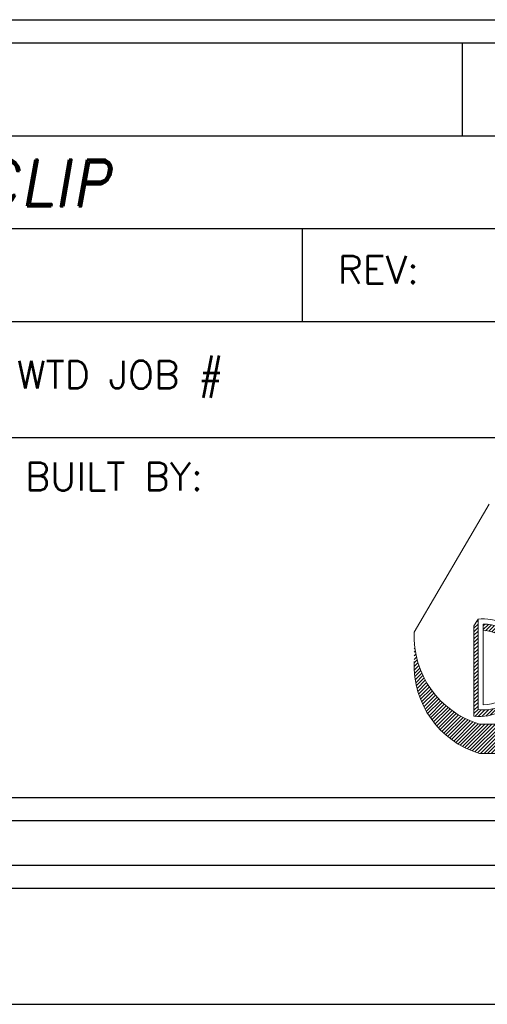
# Model space of a CAD drawing. Header units: inches. Extents: x 1802 to 2468, y -208 to -72.
# Tile 275 of 595: x 2098.57 to 2099.58, y -157.65 to -155.53. Entities that reach past the tile are written whole.
import ezdxf
from ezdxf.enums import TextEntityAlignment as Align

# ---------------------------------------------------------------- set-up
doc = ezdxf.new("R2010")
doc.units = ezdxf.units.IN
doc.header["$LTSCALE"] = 0.5
doc.header["$MEASUREMENT"] = 0
doc.layers.add('SID-M-D', color=42, linetype='Continuous')
doc.layers.add('SID-M-S', color=105, linetype='Continuous')
doc.styles.add('PTI', font='romand.shx', dxfattribs={"oblique": 10})
doc.styles.add('ROMANS', font='ROMANS.shx', dxfattribs={"height": 0.125})

# ---------------------------------------------------------------- blocks, each defined once
blk = doc.blocks.new('*U9')
at = {"layer": 'SID-M-S'}
for p, q in [((-34.00000000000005, -0.2500000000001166), (-1.13242748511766e-14, -0.2499999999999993)), ((-34.00000000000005, -0.3000000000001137), (-1.13242748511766e-14, -0.3)), ((-34.00000000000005, -0.550000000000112), (2.886579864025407e-15, -0.55))]:
    blk.add_line(p, q, dxfattribs=at)
blk = doc.blocks.new('JM_TITTLE_BOX_SID')
at = {"layer": 'SID-M-S'}
for p, q in [((-3.421997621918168, 1.32165344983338), (-3.421997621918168, 1.52165144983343)), ((-6.604933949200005, 1.32165344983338), (0.1049989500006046, 1.32165344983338)), ((-6.604933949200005, 1.121655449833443), (0.1049989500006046, 1.121655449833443)), ((-3.766880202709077, 0.9216574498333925), (-3.766880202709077, 1.121655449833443)), ((-6.604933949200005, 0.9216574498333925), (0.1049989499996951, 0.9216574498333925)), ((-4.43498749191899, 0.6716599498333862), (0.1049989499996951, 0.6716599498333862))]:
    blk.add_line(p, q, dxfattribs=at)
for points in [[(1.261213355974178e-13, -0.1549984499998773), (-6.499934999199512, -0.1549984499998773, -0.414213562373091), (-6.654933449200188, 1.163513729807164e-13), (-6.654933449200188, 1.416652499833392, -0.4142135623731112), (-6.499934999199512, 1.571650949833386), (1.261213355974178e-13, 1.571650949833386, -0.4142135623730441), (0.1549984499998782, 1.416652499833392), (0.1549984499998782, 1.163513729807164e-13, -0.4142135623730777)], [(1.261213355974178e-13, -0.1049989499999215), (-6.499934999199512, -0.1049989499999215, -0.4142135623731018), (-6.604933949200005, 1.163513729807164e-13), (-6.604933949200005, 1.416652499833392, -0.4142135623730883), (-6.499934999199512, 1.52165144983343), (1.261213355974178e-13, 1.52165144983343, -0.414213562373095), (0.1049989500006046, 1.416652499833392), (0.1049989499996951, 1.163513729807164e-13, -0.414213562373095)]]:
    blk.add_lwpolyline(points, format="xyb", close=True, dxfattribs=at)
at = {"layer": 'SID-M-D', "style": 'ROMANS'}
for s, p in [('REV:', (-3.690767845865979, 1.003030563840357)), ('WTD JOB #', (-4.381535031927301, 0.7766631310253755)), ('BUILT BY:', (-4.363988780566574, 0.5573605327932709))]:
    blk.add_text(s, height=0.0599994, dxfattribs=at).set_placement(p)
at = {"layer": 'SID-M-D', "style": 'PTI', "oblique": 10}
for tag, p in [('CUSTOMER', (-5.990553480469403, 1.371591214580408)), ('DIEDATAINFO', (-2.18746001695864, 1.371591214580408)), ('PARTDESCRIPTION', (-5.966376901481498, 1.169693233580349)), ('00-00-00', (-1.009105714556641, 1.167793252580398)), ('PARTNUMBER', (-5.81595049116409, 0.9696952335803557)), ('REV', (-3.360356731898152, 0.9696952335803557)), ('SCALE', (-2.520436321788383, 0.9677952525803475)), ('SH', (-0.8571950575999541, 0.9677952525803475)), ('SHX', (-0.4057438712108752, 0.9677952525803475)), ('TOOL', (-2.472915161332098, 0.7480887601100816)), ('JOB', (-0.9225366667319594, 0.7480887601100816)), ('WTD', (-3.839149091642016, 0.7480887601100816))]:
    blk.add_attdef(tag, p, '', height=0.09999900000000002, dxfattribs=at)
blk.add_attdef('BUILT', text='', height=0.2499630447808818, dxfattribs=at).set_placement((-2.336101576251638, 0.2076912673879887), align=Align.CENTER)
blk = doc.blocks.new('*U11')
at = {"layer": 'SID-M-S', "color": 154, "linetype": 'Continuous', "lineweight": 0}
for p, q in [((30.724597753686, -7.711234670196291), (30.7308066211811, -7.705025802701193)), ((31.14092889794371, -7.729774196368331), (31.16700132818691, -7.703701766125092)), ((31.1613293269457, -7.719980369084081), (31.18117147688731, -7.700138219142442)), ((31.17645956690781, -7.715456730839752), (31.1934597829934, -7.698456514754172)), ((31.18930750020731, -7.713215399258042), (31.2045105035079, -7.698012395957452)), ((31.2007458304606, -7.712383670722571), (31.214645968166, -7.698483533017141)), ((31.2111764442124, -7.712559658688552), (31.22405471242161, -7.699681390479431)), ((31.2208240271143, -7.713518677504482), (31.23285784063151, -7.701484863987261)), ((31.22982889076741, -7.715120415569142), (31.24113803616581, -7.7038112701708)), ((31.23828505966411, -7.717270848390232), (31.24895409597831, -7.706601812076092)), ((30.7186746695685, -7.727764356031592), (30.7308066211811, -7.71563240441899)), ((30.7186746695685, -7.738370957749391), (30.7308066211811, -7.726239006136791)), ((30.7186746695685, -7.748977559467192), (30.7308066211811, -7.736845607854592)), ((30.7464316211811, -7.721220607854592), (30.75194597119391, -7.715706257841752)), ((30.7464316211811, -7.731827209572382), (30.76170379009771, -7.716555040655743)), ((30.7534293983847, -7.735436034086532), (30.77078869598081, -7.718076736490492)), ((30.76273448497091, -7.736737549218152), (30.77930370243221, -7.720168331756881)), ((30.77143823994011, -7.738640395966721), (30.7873202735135, -7.722758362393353)), ((30.7796214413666, -7.741063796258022), (30.7948896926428, -7.725795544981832)), ((30.7873414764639, -7.7439503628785), (30.80204950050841, -7.729242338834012)), ((30.7946401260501, -7.747258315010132), (30.80882736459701, -7.733071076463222)), ((30.8015481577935, -7.750956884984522), (30.8152435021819, -7.737261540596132)), ((31.0943528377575, -7.765743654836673), (31.1491803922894, -7.710916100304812)), ((31.24625856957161, -7.719903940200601), (31.2563489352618, -7.709813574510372)), ((31.25379725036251, -7.722971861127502), (31.26335430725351, -7.71341480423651)), ((31.26093637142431, -7.726439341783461), (31.269993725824, -7.717381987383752)), ((31.26770208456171, -7.730280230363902), (31.27628433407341, -7.721697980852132)), ((31.2741136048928, -7.734475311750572), (31.28223811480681, -7.726350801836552)), ((31.2801846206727, -7.739010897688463), (31.2878626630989, -7.731332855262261)), ((31.28592420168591, -7.743877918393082), (31.29316164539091, -7.736640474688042)), ((30.7186746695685, -7.759584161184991), (30.7308066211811, -7.747452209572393)), ((30.7186746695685, -7.770190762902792), (30.7308066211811, -7.758058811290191)), ((30.80808816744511, -7.75502347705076), (30.82131223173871, -7.741799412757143)), ((30.81427638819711, -7.759441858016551), (30.82704296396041, -7.7466752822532)), ((30.8201238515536, -7.764200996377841), (30.83244080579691, -7.751884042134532)), ((30.8256371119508, -7.769294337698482), (30.8375068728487, -7.757424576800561)), ((30.8308186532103, -7.774719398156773), (30.842238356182, -7.763299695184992)), ((31.29133735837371, -7.749071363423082), (31.29813501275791, -7.742273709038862)), ((31.296425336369, -7.754589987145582), (31.3027789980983, -7.748236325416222)), ((31.4247670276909, -7.764134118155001), (31.4249941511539, -7.763906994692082)), ((30.5408466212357, -7.767706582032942), (30.5410348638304, -7.767518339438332)), ((30.5408466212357, -7.778313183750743), (30.5417783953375, -7.777381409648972)), ((30.5408466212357, -7.788919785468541), (30.54284126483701, -7.786925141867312)), ((30.7186746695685, -7.780797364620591), (30.7308066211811, -7.768665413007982)), ((30.7186746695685, -7.791403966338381), (30.7308066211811, -7.779272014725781)), ((30.7186746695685, -7.802010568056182), (30.7308066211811, -7.789878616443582)), ((30.8356670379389, -7.780477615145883), (30.84662835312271, -7.769516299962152)), ((30.84017682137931, -7.786574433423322), (30.8506654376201, -7.776085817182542)), ((30.84433821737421, -7.793019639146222), (30.8543329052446, -7.783024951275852)), ((30.84813646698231, -7.799827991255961), (30.8576075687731, -7.790356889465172)), ((31.08357495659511, -7.797734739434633), (31.0890848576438, -7.792224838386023)), ((31.08713850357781, -7.783564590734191), (31.098878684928, -7.771824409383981)), ((31.4207880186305, -7.799932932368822), (31.4249941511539, -7.795726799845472)), ((31.42272809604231, -7.787386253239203), (31.4249941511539, -7.785120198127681)), ((31.4240217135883, -7.775486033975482), (31.4249941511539, -7.774513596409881)), ((30.5406923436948, -7.831500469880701), (30.54982713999, -7.822365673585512)), ((30.5408466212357, -7.799526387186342), (30.54419758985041, -7.796175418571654)), ((30.5408466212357, -7.810132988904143), (30.54582573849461, -7.805153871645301)), ((30.5408466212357, -7.820739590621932), (30.54770744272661, -7.813878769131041)), ((30.7186746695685, -7.812617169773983), (30.7308066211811, -7.800485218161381)), ((30.7186746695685, -7.823223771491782), (30.7308066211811, -7.811091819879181)), ((30.7186746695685, -7.833830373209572), (30.7308066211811, -7.821698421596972)), ((30.85155080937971, -7.807020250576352), (30.8604578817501, -7.798113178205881)), ((30.8545528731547, -7.81462478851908), (30.86284098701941, -7.806336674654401)), ((30.8571041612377, -7.822680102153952), (30.86469792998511, -7.815086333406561)), ((30.8591520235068, -7.831238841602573), (30.8659455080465, -7.824445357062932)), ((31.08144913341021, -7.821073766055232), (31.0823198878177, -7.820203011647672)), ((31.0818932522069, -7.810023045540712), (31.0845612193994, -7.807355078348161)), ((31.41435587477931, -7.827578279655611), (31.4249941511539, -7.816940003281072)), ((31.4180644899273, -7.813263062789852), (31.4249941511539, -7.806333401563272)), ((30.54060715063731, -7.842192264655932), (30.55217147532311, -7.830627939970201)), ((30.5409205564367, -7.852485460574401), (30.5547289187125, -7.838677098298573)), ((30.5415921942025, -7.862420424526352), (30.5574894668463, -7.846523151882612)), ((30.5425893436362, -7.872029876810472), (30.56044440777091, -7.854174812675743)), ((30.7186746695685, -7.844436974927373), (30.7308066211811, -7.832305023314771)), ((30.7186746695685, -7.855043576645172), (30.7308066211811, -7.842911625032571)), ((30.7186746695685, -7.865650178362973), (30.7308066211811, -7.853518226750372)), ((30.8606229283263, -7.840374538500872), (30.86646140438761, -7.834536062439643)), ((30.8614105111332, -7.850193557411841), (30.86605434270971, -7.845549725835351)), ((31.0658355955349, -7.836687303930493), (31.06668190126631, -7.835840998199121)), ((31.06634437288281, -7.846785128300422), (31.0680374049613, -7.845092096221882)), ((31.0674981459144, -7.856237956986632), (31.0699136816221, -7.85382242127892)), ((31.39248507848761, -7.881268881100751), (31.4248623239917, -7.848891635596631)), ((31.40245746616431, -7.860689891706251), (31.42503902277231, -7.838108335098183)), ((31.40934248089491, -7.843198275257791), (31.4249941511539, -7.827546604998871)), ((30.5438850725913, -7.881340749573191), (30.5635861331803, -7.861639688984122)), ((30.5454569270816, -7.890375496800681), (30.5669079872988, -7.868924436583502)), ((30.5472859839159, -7.899153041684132), (30.57040414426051, -7.876034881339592)), ((30.54935615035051, -7.907689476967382), (30.574069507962, -7.882976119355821)), ((30.7186746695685, -7.876256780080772), (30.7308066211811, -7.864124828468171)), ((30.7186746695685, -7.886863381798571), (30.7308066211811, -7.874731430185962)), ((30.86018000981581, -7.872637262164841), (30.8608192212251, -7.871998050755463)), ((30.86135245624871, -7.860858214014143), (30.86439523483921, -7.857815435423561)), ((31.06919956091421, -7.865143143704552), (31.0722489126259, -7.862093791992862)), ((31.0713794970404, -7.873569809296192), (31.07499726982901, -7.869952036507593)), ((31.0739871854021, -7.881568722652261), (31.0781240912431, -7.877431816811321)), ((31.194291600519, -8.100675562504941), (31.42305418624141, -7.871912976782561)), ((31.37541914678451, -7.908941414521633), (31.42422372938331, -7.860136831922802)), ((30.55165363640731, -7.915998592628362), (30.5778996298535, -7.889752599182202)), ((30.5541665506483, -7.924092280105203), (30.581890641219, -7.896368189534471)), ((30.55688458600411, -7.931980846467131), (30.5860391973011, -7.902826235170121)), ((30.5597987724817, -7.939673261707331), (30.5903424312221, -7.909129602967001)), ((30.7186746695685, -7.897469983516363), (30.7308066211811, -7.885338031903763)), ((30.7186746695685, -7.908076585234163), (30.7308066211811, -7.895944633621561)), ((30.7186746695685, -7.918683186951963), (30.7308066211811, -7.906551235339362)), ((31.07698445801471, -7.889178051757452), (31.08160285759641, -7.884559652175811)), ((31.0803422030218, -7.896426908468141), (31.0854132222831, -7.89135588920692)), ((31.0840380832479, -7.903337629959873), (31.0895396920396, -7.897836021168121)), ((31.08805502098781, -7.90992729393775), (31.09397072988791, -7.904011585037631)), ((31.092380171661, -7.916208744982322), (31.09869814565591, -7.909890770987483)), ((31.20489820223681, -8.100675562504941), (31.4212617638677, -7.884312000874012)), ((31.21550480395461, -8.100675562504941), (31.41871936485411, -7.897461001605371)), ((31.2261114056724, -8.100675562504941), (31.4152422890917, -7.911544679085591)), ((31.25957851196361, -7.961142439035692), (31.33263008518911, -7.888090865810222)), ((31.33567849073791, -7.895649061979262), (31.3370280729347, -7.894299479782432)), ((30.56290128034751, -7.947177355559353), (30.59479791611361, -7.915280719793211)), ((30.56618526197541, -7.954499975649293), (30.5994036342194, -7.92128160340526)), ((30.56964472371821, -7.961647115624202), (30.6041579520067, -7.927133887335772)), ((30.57327442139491, -7.968624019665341), (30.6090596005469, -7.932838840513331)), ((30.577069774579, -7.975435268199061), (30.61410766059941, -7.938397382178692)), ((30.7186746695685, -7.929289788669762), (30.7308066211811, -7.917157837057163)), ((30.7186746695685, -7.939896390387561), (30.7308066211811, -7.927764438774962)), ((30.7186746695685, -7.950502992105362), (30.7308066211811, -7.938371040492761)), ((30.8024356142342, -7.972808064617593), (30.851462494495, -7.923781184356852)), ((31.0970042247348, -7.922191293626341), (31.10371669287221, -7.915478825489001)), ((31.10192093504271, -7.927881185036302), (31.10902382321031, -7.920778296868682)), ((31.10712682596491, -7.933281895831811), (31.1146195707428, -7.925789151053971)), ((31.1126210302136, -7.938394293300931), (31.1205065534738, -7.930508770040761)), ((31.11840525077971, -7.943216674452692), (31.12669009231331, -7.934931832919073)), ((31.124483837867, -7.947744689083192), (31.13317846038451, -7.939050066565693)), ((31.2395876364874, -8.09780593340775), (31.41054298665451, -7.926850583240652)), ((31.2842467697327, -7.947080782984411), (31.3161852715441, -7.915142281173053)), ((30.58102679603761, -7.982084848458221), (30.6193015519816, -7.943810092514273)), ((30.5851420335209, -7.988576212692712), (30.6246410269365, -7.949077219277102)), ((30.5894125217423, -7.994912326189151), (30.63012616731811, -7.954198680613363)), ((30.59383574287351, -8.001095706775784), (30.6357573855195, -7.959174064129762)), ((30.5984095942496, -8.007128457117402), (30.64153542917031, -7.964002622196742)), ((30.6031323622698, -8.01301229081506), (30.6474613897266, -7.968683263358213)), ((30.7186746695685, -7.961109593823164), (30.7308066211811, -7.948977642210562)), ((30.7186746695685, -7.971716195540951), (30.7308066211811, -7.959584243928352)), ((30.7186746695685, -7.982322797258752), (30.7308066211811, -7.970190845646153)), ((30.7210713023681, -7.990532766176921), (30.7405816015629, -7.971022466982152)), ((30.73106930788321, -7.991141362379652), (30.75114383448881, -7.971066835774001)), ((30.74184775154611, -7.990969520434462), (30.7626413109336, -7.970175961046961)), ((30.7536294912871, -7.989794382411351), (30.7754090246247, -7.968014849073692)), ((30.7668066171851, -7.987223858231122), (30.79011401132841, -7.963916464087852)), ((30.7822061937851, -7.982430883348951), (30.80857386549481, -7.956063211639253)), ((31.13086399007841, -7.951971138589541), (31.13998329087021, -7.942851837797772)), ((31.13755610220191, -7.955885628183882), (31.14712019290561, -7.946321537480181)), ((31.14457430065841, -7.959474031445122), (31.1546096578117, -7.949438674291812)), ((31.1519372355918, -7.962717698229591), (31.1624783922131, -7.952176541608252)), ((31.15966924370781, -7.965592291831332), (31.17076130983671, -7.954500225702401)), ((31.16780207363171, -7.968066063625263), (31.17950459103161, -7.956363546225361)), ((31.17637750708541, -7.970097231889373), (31.1887705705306, -7.957704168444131)), ((31.18545148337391, -7.971629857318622), (31.1986459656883, -7.958435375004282)), ((31.195100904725, -7.972587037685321), (31.20925672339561, -7.958431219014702)), ((31.20543559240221, -7.972858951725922), (31.22079745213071, -7.957497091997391)), ((31.2166211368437, -7.972280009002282), (31.23359813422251, -7.955303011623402)), ((31.2289280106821, -7.970579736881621), (31.2483104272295, -7.951197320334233)), ((31.2428574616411, -7.967256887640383), (31.2666766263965, -7.943437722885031)), ((31.2566113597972, -8.091388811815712), (31.40412586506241, -7.943874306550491)), ((31.2763627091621, -8.082244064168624), (31.3949811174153, -7.963625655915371)), ((30.608002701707, -8.01874855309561), (30.6535367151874, -7.973214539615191)), ((30.6130196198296, -8.024338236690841), (30.659763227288, -7.977594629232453)), ((30.6181824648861, -8.029781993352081), (30.6661431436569, -7.981821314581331)), ((30.6234909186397, -8.035080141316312), (30.67267910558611, -7.985891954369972)), ((30.6289449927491, -8.04023266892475), (30.679374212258, -7.989803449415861)), ((30.634545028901, -8.045239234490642), (30.68623206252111, -7.993552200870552)), ((30.64029170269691, -8.05009916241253), (30.6932568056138, -7.997134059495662)), ((30.6461860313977, -8.054811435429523), (30.70045320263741, -8.000544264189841)), ((31.17307839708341, -8.100675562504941), (31.2811191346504, -7.992634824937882)), ((31.1836849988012, -8.100675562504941), (31.3087916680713, -7.975568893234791)), ((31.30174791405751, -8.067465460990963), (31.38020251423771, -7.989010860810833)), ((30.65222938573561, -8.059374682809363), (30.70782670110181, -8.0037773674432)), ((30.6584235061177, -8.063787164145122), (30.7153835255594, -8.006827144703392)), ((30.66477052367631, -8.068046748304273), (30.72313078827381, -8.009686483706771)), ((30.6712729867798, -8.07215088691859), (30.7310766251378, -8.0123472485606)), ((30.677933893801, -8.076096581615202), (30.74046811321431, -8.013562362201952)), ((30.6847567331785, -8.079880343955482), (30.75107471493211, -8.013562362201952)), ((30.6917455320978, -8.083498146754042), (30.7616813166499, -8.013562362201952)), ((30.6989049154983, -8.086945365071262), (30.77228791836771, -8.013562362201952)), ((30.7062401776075, -8.090216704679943), (30.78289452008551, -8.013562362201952)), ((30.7137573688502, -8.093306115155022), (30.7935011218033, -8.013562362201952)), ((30.7214634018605, -8.096206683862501), (30.80410772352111, -8.013562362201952)), ((30.7293661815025, -8.098910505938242), (30.81471432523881, -8.013562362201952)), ((30.73820772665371, -8.100675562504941), (30.8253209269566, -8.013562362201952)), ((30.74881432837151, -8.100675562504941), (30.8359275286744, -8.013562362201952)), ((30.75942093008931, -8.100675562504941), (30.84653413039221, -8.013562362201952)), ((30.770027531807, -8.100675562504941), (30.85714073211, -8.013562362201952)), ((30.78063413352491, -8.100675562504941), (30.86774733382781, -8.013562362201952)), ((30.79124073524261, -8.100675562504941), (30.8783539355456, -8.013562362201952)), ((30.8018473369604, -8.100675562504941), (30.8889605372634, -8.013562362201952)), ((30.81245393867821, -8.100675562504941), (30.89956713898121, -8.013562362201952)), ((30.823060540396, -8.100675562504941), (30.910173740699, -8.013562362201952)), ((30.83366714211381, -8.100675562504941), (30.9207803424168, -8.013562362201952)), ((30.84427374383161, -8.100675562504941), (30.9313869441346, -8.013562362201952)), ((30.85488034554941, -8.100675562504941), (30.94199354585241, -8.013562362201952)), ((30.8654869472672, -8.100675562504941), (30.95260014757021, -8.013562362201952)), ((30.876093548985, -8.100675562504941), (30.96320674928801, -8.013562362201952)), ((30.8867001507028, -8.100675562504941), (30.97381335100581, -8.013562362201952)), ((30.8973067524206, -8.100675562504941), (30.9844199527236, -8.013562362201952)), ((30.9079133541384, -8.100675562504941), (30.99502655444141, -8.013562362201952)), ((30.91851995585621, -8.100675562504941), (31.00563315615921, -8.013562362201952)), ((30.929126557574, -8.100675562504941), (31.016239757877, -8.013562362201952)), ((30.93973315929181, -8.100675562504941), (31.02684635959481, -8.013562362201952)), ((30.95033976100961, -8.100675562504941), (31.0374529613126, -8.013562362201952)), ((30.96094636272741, -8.100675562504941), (31.04805956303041, -8.013562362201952)), ((30.97155296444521, -8.100675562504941), (31.05866616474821, -8.013562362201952)), ((30.982159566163, -8.100675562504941), (31.069272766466, -8.013562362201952)), ((30.9927661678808, -8.100675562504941), (31.07987936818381, -8.013562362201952)), ((31.00337276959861, -8.100675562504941), (31.0904859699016, -8.013562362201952)), ((31.0139793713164, -8.100675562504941), (31.1010925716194, -8.013562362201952)), ((31.02458597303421, -8.100675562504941), (31.11169917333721, -8.013562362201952)), ((31.035192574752, -8.100675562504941), (31.122305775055, -8.013562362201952)), ((31.04579917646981, -8.100675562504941), (31.13291237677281, -8.013562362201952)), ((31.05640577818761, -8.100675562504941), (31.1435189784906, -8.013562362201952)), ((31.06701237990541, -8.100675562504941), (31.1541255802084, -8.013562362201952)), ((31.0776189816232, -8.100675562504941), (31.16473218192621, -8.013562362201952)), ((31.088225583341, -8.100675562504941), (31.175338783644, -8.013562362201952)), ((31.0988321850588, -8.100675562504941), (31.1859453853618, -8.013562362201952)), ((31.10943878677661, -8.100675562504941), (31.1965519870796, -8.013562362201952)), ((31.1200453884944, -8.100675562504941), (31.20715858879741, -8.013562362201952)), ((31.13065199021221, -8.100675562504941), (31.21776519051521, -8.013562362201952)), ((31.14125859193, -8.100675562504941), (31.22837179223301, -8.013562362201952)), ((31.15186519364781, -8.100675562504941), (31.24304852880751, -8.009492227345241)), ((31.1624717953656, -8.100675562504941), (31.26054014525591, -8.002607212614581))]:
    blk.add_line(p, q, dxfattribs=at)
blk = doc.blocks.new('*U13')
at = {"layer": 'SID-M-D', "color": 42, "linetype": 'Continuous', "lineweight": 0}
for p, q in [((-3.526365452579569, 0.2516839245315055), (-3.364734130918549, 0.5274004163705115)), ((-3.397634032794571, 0.2654580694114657), (-3.38885159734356, 0.2799587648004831)), ((-3.38885159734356, 0.08494640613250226), (-3.38885159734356, 0.2800498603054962)), ((-3.397634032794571, 0.2654580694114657), (-3.397634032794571, 0.07053680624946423)), ((-3.377540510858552, 0.09560392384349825), (-3.377540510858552, 0.2693923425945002)), ((-3.385815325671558, 0.05367972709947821), (-3.027025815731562, 0.05367972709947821)), ((-3.385815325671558, -0.009382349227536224), (-3.027025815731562, -0.009382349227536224))]:
    blk.add_line(p, q, dxfattribs=at)
for centre, radius, start, end in [((-3.377540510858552, 0.182498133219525), 0.09811480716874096, 263.3799827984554, 96.6200172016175), ((-3.377540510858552, 0.182498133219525), 0.08689420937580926, 270, 90), ((-3.381134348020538, 0.1685563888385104), 0.0868942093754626, 350.2973574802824, 87.62964123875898), ((-3.328722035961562, 0.2430922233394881), 0.1978300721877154, 177.5108784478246, 253.2259832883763), ((-3.328722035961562, 0.1800301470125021), 0.1978300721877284, 177.5108784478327, 253.2259832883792), ((-3.386322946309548, 0.1679974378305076), 0.09811480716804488, 263.37998279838, 333.7546956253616)]:
    blk.add_arc(centre, radius, start, end, dxfattribs=at)
at = {"layer": 'SID-M-S', "color": 154, "linetype": 'Continuous', "lineweight": 0}
for p, q in [((-3.393346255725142, 0.2725376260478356), (-3.388851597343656, 0.2770322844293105)), ((-3.39763403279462, 0.2605716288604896), (-3.388851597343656, 0.2693540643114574)), ((-3.39763403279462, 0.2528934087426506), (-3.388851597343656, 0.2616758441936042)), ((-3.377540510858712, 0.2653087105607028), (-3.373548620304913, 0.2693006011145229)), ((-3.377540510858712, 0.2576304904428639), (-3.366484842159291, 0.2686861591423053)), ((-3.372474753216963, 0.2550180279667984), (-3.359908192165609, 0.2675845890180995)), ((-3.39763403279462, 0.2452151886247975), (-3.388851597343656, 0.2539976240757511)), ((-3.39763403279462, 0.2375369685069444), (-3.388851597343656, 0.2463194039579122)), ((-3.39763403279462, 0.2298587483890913), (-3.388851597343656, 0.2386411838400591)), ((-3.526365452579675, 0.2316570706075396), (-3.526229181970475, 0.2317933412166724)), ((-3.526365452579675, 0.2239788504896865), (-3.525690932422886, 0.2246533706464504)), ((-3.526365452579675, 0.2163006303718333), (-3.524921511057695, 0.2177445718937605)), ((-3.39763403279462, 0.2221805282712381), (-3.388851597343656, 0.2309629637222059)), ((-3.39763403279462, 0.2145023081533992), (-3.388851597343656, 0.223284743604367)), ((-3.39763403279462, 0.2068240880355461), (-3.388851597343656, 0.2156065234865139)), ((-3.526477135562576, 0.185476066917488), (-3.519864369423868, 0.1920888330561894)), ((-3.526365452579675, 0.2086224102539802), (-3.523939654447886, 0.2110482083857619)), ((-3.526365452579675, 0.2009441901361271), (-3.522761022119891, 0.2045486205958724)), ((-3.526365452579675, 0.1932659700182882), (-3.521398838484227, 0.1982325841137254)), ((-3.39763403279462, 0.199145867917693), (-3.388851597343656, 0.2079283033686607)), ((-3.39763403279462, 0.191467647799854), (-3.388851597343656, 0.2002500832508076)), ((-3.39763403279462, 0.1837894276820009), (-3.388851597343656, 0.1925718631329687)), ((-3.526538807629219, 0.1777361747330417), (-3.51816728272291, 0.1861076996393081)), ((-3.5263119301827, 0.1702848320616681), (-3.51631592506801, 0.1802808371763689)), ((-3.525825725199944, 0.163092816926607), (-3.514317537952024, 0.1746010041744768)), ((-3.39763403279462, 0.1761112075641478), (-3.388851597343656, 0.1848936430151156)), ((-3.39763403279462, 0.1684329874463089), (-3.388851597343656, 0.1772154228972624)), ((-3.525103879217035, 0.1561364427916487), (-3.512178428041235, 0.1690618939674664)), ((-3.524165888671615, 0.1493962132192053), (-3.509904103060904, 0.1636579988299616)), ((-3.523028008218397, 0.1428558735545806), (-3.507499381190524, 0.1583845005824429)), ((-3.521703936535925, 0.1365017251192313), (-3.504968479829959, 0.1532371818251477)), ((-3.39763403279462, 0.1607547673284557), (-3.388851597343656, 0.1695372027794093)), ((-3.39763403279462, 0.1530765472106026), (-3.388851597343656, 0.1618589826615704)), ((-3.39763403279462, 0.1453983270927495), (-3.388851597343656, 0.1541807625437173)), ((-3.520205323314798, 0.1303221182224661), (-3.502315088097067, 0.1482123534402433)), ((-3.518542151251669, 0.1243070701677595), (-3.499542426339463, 0.1433067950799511)), ((-3.516723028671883, 0.1184479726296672), (-3.496653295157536, 0.138517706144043)), ((-3.51475541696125, 0.1127373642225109), (-3.493650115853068, 0.1338426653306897)), ((-3.512645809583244, 0.1071687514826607), (-3.490534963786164, 0.129279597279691)), ((-3.39763403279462, 0.1377201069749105), (-3.388851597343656, 0.1465025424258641)), ((-3.39763403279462, 0.1300418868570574), (-3.388851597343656, 0.1388243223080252)), ((-3.39763403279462, 0.1223636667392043), (-3.388851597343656, 0.1311461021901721)), ((-3.510399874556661, 0.1017364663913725), (-3.487309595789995, 0.1248267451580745)), ((-3.508022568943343, 0.09643555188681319), (-3.483975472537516, 0.1204826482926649)), ((-3.505518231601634, 0.09126166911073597), (-3.480533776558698, 0.1162461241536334)), ((-3.502890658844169, 0.08621102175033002), (-3.476985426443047, 0.1121162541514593)), ((-3.500143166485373, 0.0812802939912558), (-3.473331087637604, 0.1080923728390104)), ((-3.39763403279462, 0.1146854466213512), (-3.388851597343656, 0.123467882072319)), ((-3.39763403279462, 0.1070072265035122), (-3.388851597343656, 0.1157896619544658)), ((-3.39763403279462, 0.09932900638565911), (-3.388851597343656, 0.1081114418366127)), ((-3.497278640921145, 0.07646659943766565), (-3.469571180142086, 0.1041740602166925)), ((-3.494299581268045, 0.0717674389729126), (-3.465705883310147, 0.1003611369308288)), ((-3.491208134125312, 0.06718066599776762), (-3.46173513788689, 0.09665366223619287)), ((-3.488006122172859, 0.06270445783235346), (-3.457658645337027, 0.09305193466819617)), ((-3.484695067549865, 0.05833729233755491), (-3.453475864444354, 0.08955649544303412)), ((-3.481276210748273, 0.05407792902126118), (-3.449186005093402, 0.08616813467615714)), ((-3.39763403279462, 0.09165078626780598), (-3.388851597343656, 0.1004332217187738)), ((-3.39763403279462, 0.08397256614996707), (-3.388851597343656, 0.09275500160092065)), ((-3.39763403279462, 0.07629434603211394), (-3.388851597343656, 0.08507678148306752)), ((-3.380858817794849, 0.0700349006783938), (-3.365806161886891, 0.0850875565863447)), ((-3.372329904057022, 0.07088559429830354), (-3.356563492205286, 0.08665200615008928)), ((-3.477750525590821, 0.04992539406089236), (-3.444788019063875, 0.08288790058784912)), ((-3.474118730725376, 0.04587896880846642), (-3.440280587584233, 0.07971711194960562)), ((-3.470381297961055, 0.04193818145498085), (-3.43566210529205, 0.07665737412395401)), ((-3.466538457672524, 0.03810280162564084), (-3.430930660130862, 0.07371059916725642)), ((-3.462590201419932, 0.03437283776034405), (-3.426084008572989, 0.07087903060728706)), ((-3.458536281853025, 0.03074853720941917), (-3.421119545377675, 0.06816527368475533)), ((-3.454376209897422, 0.02723038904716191), (-3.416034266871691, 0.0655723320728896)), ((-3.395899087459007, 0.07035107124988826), (-3.381775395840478, 0.08447476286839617)), ((-3.388661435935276, 0.06991050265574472), (-3.374129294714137, 0.08444264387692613)), ((-3.450109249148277, 0.023819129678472), (-3.410824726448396, 0.06310365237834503)), ((-3.445734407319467, 0.02051575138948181), (-3.405486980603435, 0.06076317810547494)), ((-3.441250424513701, 0.01732151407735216), (-3.400016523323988, 0.05855541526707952)), ((-3.436655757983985, 0.01423796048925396), (-3.394408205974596, 0.05648551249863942)), ((-3.431948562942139, 0.0112669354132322), (-3.388656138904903, 0.05455935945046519)), ((-3.427126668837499, 0.008410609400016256), (-3.381857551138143, 0.05367972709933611)), ((-3.422187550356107, 0.005671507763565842), (-3.37417933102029, 0.05367972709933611)), ((-3.417128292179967, 0.003052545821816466), (-3.366501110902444, 0.05367972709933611)), ((-3.411945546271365, 0.0005570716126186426), (-3.358822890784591, 0.05367972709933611)), ((-3.406635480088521, -0.001811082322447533), (-3.351144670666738, 0.05367972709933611)), ((-3.40119371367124, -0.004047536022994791), (-3.343466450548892, 0.05367972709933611)), ((-3.395615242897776, -0.006147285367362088), (-3.335788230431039, 0.05367972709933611)), ((-3.38989434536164, -0.008104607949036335), (-3.328110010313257, 0.05367972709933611)), ((-3.383493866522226, -0.009382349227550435), (-3.320431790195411, 0.05367972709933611)), ((-3.375815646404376, -0.009382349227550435), (-3.312753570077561, 0.05367972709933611))]:
    blk.add_line(p, q, dxfattribs=at)
at = {"layer": 'SID-M-S', "color": 154, "linetype": 'Continuous', "lineweight": 0, "xscale": 0.7239095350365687, "yscale": 0.7239095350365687, "zscale": 0.7239095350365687}
blk.add_blockref('*U11', (-25.63517552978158, 5.854773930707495), dxfattribs=at)

msp = doc.modelspace()

# ---------------------------------------------------------------- block references
at = {"layer": 'SID-M-D'}
msp.add_blockref('*U9', (2102.947557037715, -157.09684881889), dxfattribs=at)
at = {"layer": 'SID-M-S'}
ref = msp.add_blockref('JM_TITTLE_BOX_SID', (2102.947557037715, -157.0968488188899), dxfattribs=at)
ref.add_attrib('PARTDESCRIPTION', 'THERMAL WELD STUD CLIP', (2096.981180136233, -155.9271555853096), dxfattribs={"layer": 'SID-M-D', "height": 0.09999900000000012, "style": 'PTI', "oblique": 9.999999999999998})
msp.add_blockref('*U13', (2102.947557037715, -157.0968488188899), dxfattribs=at)

doc.saveas('drawing.dxf')
